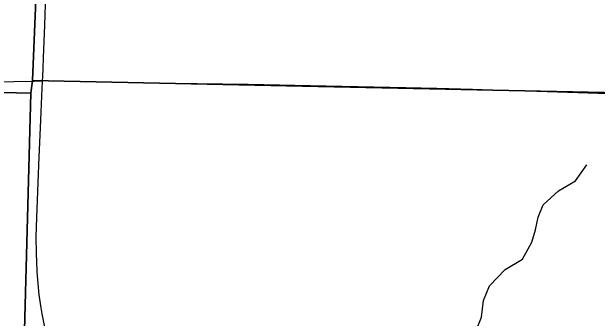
# Model space of a CAD drawing. Extents: x 0 to 34, y 0 to 22.
# Drawn here: x 6.7314 to 7.2113, y 19.3915 to 19.643 of the extents above; entities that cross this region are included whole.
import ezdxf

# ---------------------------------------------------------------- set-up
doc = ezdxf.new("R2010")
doc.units = 0
for name, color, linetype in [('GM_X_Corporation', 7, 'Continuous'), ('GM_X_Minor_River', 7, 'Continuous'), ('GM_X_State_Route', 7, 'Continuous'), ('GM_X_Township_Road', 7, 'Continuous')]:
    doc.layers.add(name, color=color, linetype=linetype)

msp = doc.modelspace()

# ---------------------------------------------------------------- linework, layer by layer
at = {"layer": 'GM_X_Corporation'}
for points in [[(5.81642, 20.56381), (6.78797, 20.5454), (6.74861, 19.58646), (6.74716, 19.57625), (5.79814, 19.59794)], [(6.78797, 20.5454), (7.78723, 20.52901), (7.75042, 19.56547), (6.74861, 19.58646)], [(6.74716, 19.57625), (6.72002, 18.57343), (5.77565, 18.58596), (5.79735, 19.55844), (5.79814, 19.59794)], [(6.74861, 19.58646), (7.75042, 19.56547), (7.73457, 18.54715), (6.72002, 18.57343), (6.74716, 19.57625)]]:
    msp.add_lwpolyline(points, close=True, dxfattribs=at)
at = {"layer": 'GM_X_Minor_River'}
msp.add_lwpolyline([(7.11176, 19.38089), (7.11653, 19.39256), (7.11793, 19.4062), (7.12309, 19.41825), (7.13587, 19.43166), (7.15006, 19.44012), (7.15754, 19.45401), (7.16077, 19.46419), (7.16286, 19.4744), (7.16685, 19.48457), (7.17959, 19.49609), (7.19339, 19.50417), (7.20275, 19.51727)], dxfattribs=at)
at = {"layer": 'GM_X_State_Route'}
for points in [[(6.75926, 19.658), (6.75827, 19.63191), (6.75716, 19.60519), (6.75686, 19.59649), (6.7566, 19.58966), (6.75648, 19.5863)], [(6.75648, 19.5863), (6.75644, 19.58531), (6.75622, 19.58035), (6.75537, 19.56048), (6.75508, 19.55427), (6.75453, 19.54184), (6.75377, 19.52383), (6.75263, 19.49587), (6.7515, 19.46666), (6.7513, 19.45793), (6.75138, 19.44485), (6.75195, 19.43052), (6.75203, 19.42956)], [(6.75203, 19.42956), (6.75276, 19.41996), (6.75371, 19.41065), (6.75519, 19.40015), (6.75605, 19.39523), (6.75709, 19.38971), (6.75926, 19.37997), (6.76049, 19.37514), (6.7618, 19.37033), (6.76374, 19.36375), (6.76637, 19.35543), (6.7686, 19.34895), (6.77311, 19.33668), (6.78065, 19.31826), (6.79974, 19.27437), (6.80571, 19.2607), (6.81127, 19.2482), (6.81829, 19.23228), (6.82347, 19.2203), (6.82899, 19.20711), (6.83703, 19.18894), (6.84722, 19.1656), (6.85479, 19.14858), (6.86765, 19.11968)]]:
    msp.add_lwpolyline(points, dxfattribs=at)
at = {"layer": 'GM_X_Township_Road'}
for points in [[(6.70514, 19.58551), (6.73313, 19.58578), (6.74992, 19.58611), (6.75648, 19.5863)], [(6.75648, 19.5863), (6.76171, 19.58644), (6.78156, 19.58613), (6.80704, 19.58541), (6.86237, 19.58428), (6.92516, 19.58357), (6.98918, 19.5822), (7.05445, 19.58091), (7.07993, 19.58041), (7.10912, 19.57957), (7.12527, 19.57902), (7.15324, 19.57811), (7.17872, 19.5774), (7.20357, 19.57653), (7.22905, 19.57577)]]:
    msp.add_lwpolyline(points, dxfattribs=at)

doc.saveas('drawing.dxf')
